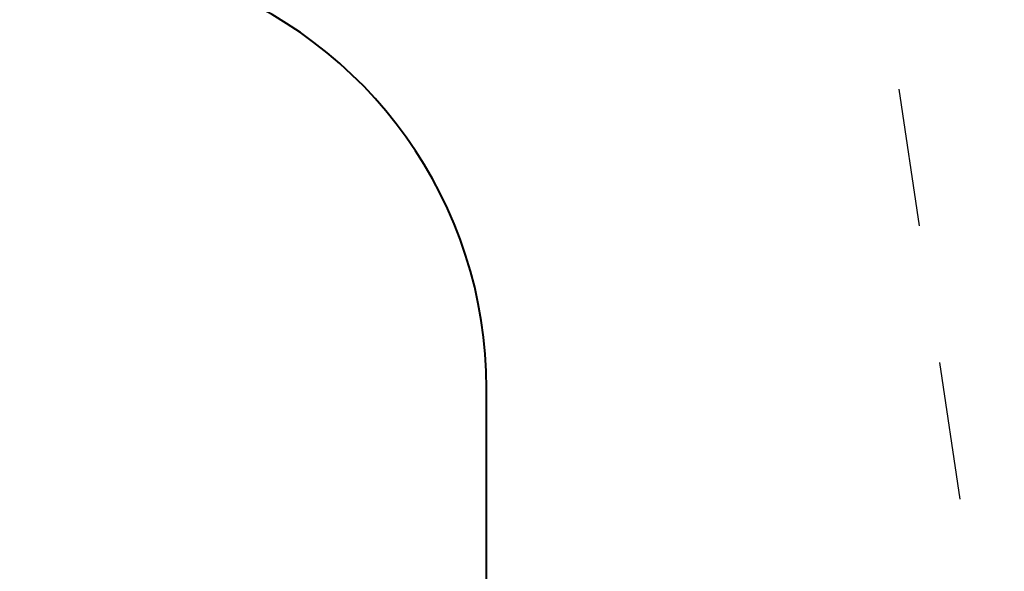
# Model space of a CAD drawing. Header units: metres. Extents: x -138 to 797, y -50 to 519.
# Tile 258 of 327: x 112.65 to 113.363, y 430.814 to 431.213. Entities that reach past the tile are written whole.
import ezdxf

# ---------------------------------------------------------------- set-up
doc = ezdxf.new("R2010")
doc.units = ezdxf.units.M
doc.header["$MEASUREMENT"] = 0
doc.linetypes.add('Wisdot2', pattern=[0.125, 0.0625, -0.0625])
for name, color, linetype, lineweight in [('B_DETAIL', 7, 'Continuous', 18), ('B_DETAIL_HIDDEN', 7, 'Wisdot2', 25), ('B_DETAIL_OBJ', 7, 'Continuous', 40)]:
    doc.layers.add(name, color=color, linetype=linetype, lineweight=lineweight)

# ---------------------------------------------------------------- blocks, each defined once
blk = doc.blocks.new('*U1773')
at = {"layer": 'B_DETAIL'}
h = blk.add_hatch(dxfattribs=at)
h.set_pattern_fill('ANSI32', color=256, scale=2.30116)
h.set_pattern_definition([(45, (249.9776, 136.9638), (-0.610187, 0.610187), []), (45, (250.3844, 136.9638), (-0.610187, 0.610187), [])])
edge = h.paths.add_edge_path()
edge.add_line((225.81689, 166.3023), (223.32289, 166.3023))
edge.add_line((223.32289, 166.3023), (223.32289, 163.37433))
edge.add_line((223.32289, 163.37433), (225.81689, 163.37433))
edge.add_line((225.81689, 163.37433), (225.81654, 164.10771))
edge.add_arc((225.50325, 164.10741), 0.31329, 0.05435, 142.05918)
edge.add_line((225.25618, 164.30004), (225.18996, 164.10741))
edge.add_arc((224.88711, 164.21152), 0.32025, 161.02959, 341.02959, ccw=False)
edge.add_line((224.58426, 164.31563), (224.97093, 165.44051))
edge.add_arc((225.27379, 165.3364), 0.32025, -7.13836, 161.02959, ccw=False)
edge.add_line((225.59155, 165.29661), (226.09059, 165.29661))
edge.add_line((226.09059, 165.29661), (226.1797, 165.3889))
edge.add_line((226.1797, 165.3889), (226.1797, 165.9363))
edge.add_line((226.1797, 165.9363), (225.81689, 166.3023))
at = {"layer": 'B_DETAIL_HIDDEN'}
blk.add_line((225.82001, 166.3023), (226.25655, 163.37433), dxfattribs=at)
at = {"layer": 'B_DETAIL_OBJ', "flags": 128}
blk.add_lwpolyline([(223.32289, 166.3023), (223.32289, 163.37433), (225.81689, 163.37433), (225.81654, 164.10741, 0.713683), (225.25618, 164.30004)], format="xyb", dxfattribs=at)

msp = doc.modelspace()

# ---------------------------------------------------------------- block references
msp.add_blockref('*U1773', (-112.82857, 266.83871))

doc.saveas('drawing.dxf')
